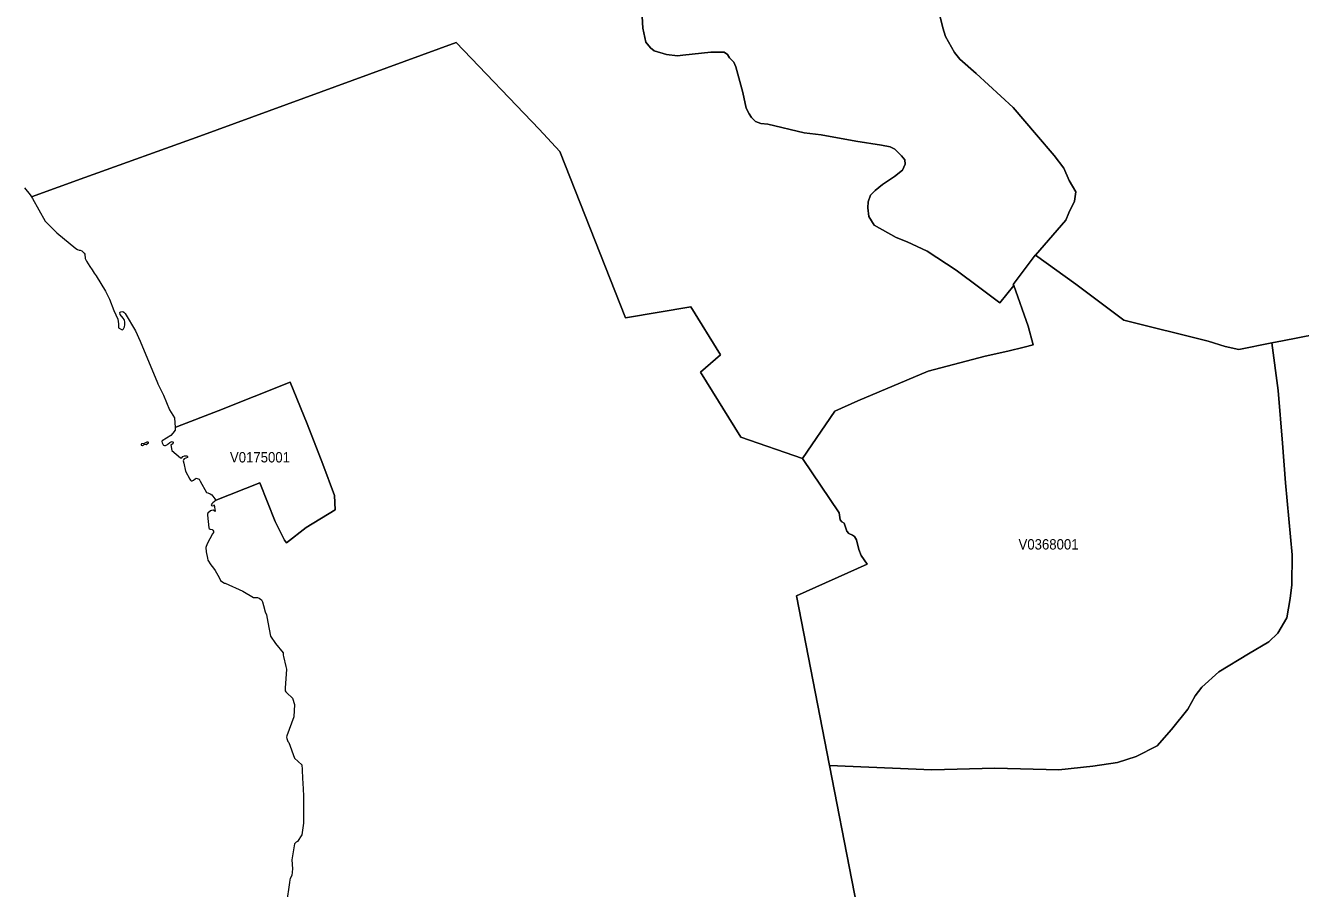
# Model space of a CAD drawing. Extents: x 369010 to 735936, y 6377141 to 6616555.
# Drawn here: x 408273 to 420580, y 6521309 to 6529638 of the extents above; entities that cross this region are included whole.
import ezdxf
from ezdxf.enums import TextEntityAlignment as Align

# ---------------------------------------------------------------- set-up
doc = ezdxf.new("R2010")
doc.units = 0
doc.header["$LTSCALE"] = 40
doc.layers.add('3', color=7, linetype='Continuous', lineweight=13)
doc.layers.add('4', color=7, linetype='Continuous')

msp = doc.modelspace()

# ---------------------------------------------------------------- linework, layer by layer
at = {"layer": '3'}
for points in [[(408332.3, 6527985.63), (408844.54, 6528170.01), (409956.56, 6528570.03), (412430.18, 6529472.36), (413231.39, 6528636.89), (413431.98, 6528420.25), (414063.54, 6526816.02), (414694.11, 6526922.93), (414982.91, 6526461.01), (414789.77, 6526292.2), (415176.55, 6525665.1), (415772.53, 6525459.71), (416084.84, 6525916.01), (416308.1, 6526016.8), (416986.34, 6526301.96), (417536.64, 6526445.78), (417756.6, 6526496.26), (417913.49, 6526533.5), (417998.56, 6526556.51), (417952.39, 6526736.08), (417811.87, 6527128.16), (417678.81, 6526960.83), (417485.17, 6527105.65), (417257.1, 6527277.94), (416974.92, 6527458.67), (416784.09, 6527550.03), (416677.67, 6527592.23), (416464.84, 6527710.57), (416412.37, 6527794.97), (416403.93, 6527879.38), (416405.59, 6527936.98), (416429.25, 6528001.19), (416474.93, 6528045.05), (416544.11, 6528104.13), (416660.79, 6528180.27), (416736.76, 6528241.01), (416763.74, 6528300.26), (416762.08, 6528340.81), (416729.97, 6528381.35), (416665.76, 6528443.75), (416620.24, 6528465.76), (416535.01, 6528481.82), (416288.41, 6528522.36), (415953.1, 6528583.77), (415788.75, 6528603.3), (415437.39, 6528686.05), (415369.86, 6528691.18), (415320.71, 6528711.53), (415280.16, 6528748.61), (415258.31, 6528784.19), (415229.51, 6528839.8), (415195.75, 6528990.24), (415129.88, 6529240.32), (415111.35, 6529284.34), (415069.8, 6529325.39), (415049.61, 6529359.15), (415015.85, 6529379.51), (414889.07, 6529381.16), (414618.81, 6529350.71), (414566.34, 6529343.93), (414459.92, 6529357.5), (414339.93, 6529392.91), (414304.51, 6529423.37), (414262.31, 6529477.49), (414231.86, 6529612.7), (414225.07, 6529725.91)], [(414225.07, 6529725.91), (414231.86, 6529612.7), (414262.31, 6529477.49), (414304.51, 6529423.37), (414339.93, 6529392.91), (414459.92, 6529357.5), (414566.34, 6529343.93), (414618.81, 6529350.71), (414889.07, 6529381.16), (415015.85, 6529379.51), (415049.61, 6529359.15), (415069.8, 6529325.39), (415111.35, 6529284.34), (415129.88, 6529240.32), (415195.75, 6528990.24), (415229.51, 6528839.8), (415258.31, 6528784.19), (415280.16, 6528748.61), (415320.71, 6528711.53), (415369.86, 6528691.18), (415437.39, 6528686.05), (415788.75, 6528603.3), (415953.1, 6528583.77), (416288.41, 6528522.36), (416535.01, 6528481.82), (416620.24, 6528465.76), (416665.76, 6528443.75), (416729.97, 6528381.35), (416762.08, 6528340.81), (416763.74, 6528300.26), (416736.76, 6528241.01), (416660.79, 6528180.27), (416544.11, 6528104.13), (416474.93, 6528045.05), (416429.25, 6528001.19), (416405.59, 6527936.98), (416403.93, 6527879.38), (416412.37, 6527794.97), (416464.84, 6527710.57), (416677.67, 6527592.23), (416784.09, 6527550.03), (416974.92, 6527458.67), (417257.1, 6527277.94), (417485.17, 6527105.65), (417678.81, 6526960.83), (417811.87, 6527128.16), (417808.07, 6527139.08), (418020.24, 6527422.76), (418022.56, 6527420.93), (418314.01, 6527758.4), (418344.13, 6527828.57), (418399.91, 6527941.78), (418411.66, 6528031.31), (418345.79, 6528141.21), (418296.8, 6528259.54), (418203.79, 6528382.84), (418033.15, 6528582.28), (417805.09, 6528845.76), (417449.25, 6529175.94), (417292.03, 6529312.81), (417241.38, 6529377.03), (417153.5, 6529532.6), (417128.18, 6529615.35), (417085.97, 6529784.33)], [(417085.97, 6529784.33), (417128.18, 6529615.35), (417153.5, 6529532.6), (417241.38, 6529377.03), (417292.03, 6529312.81), (417449.25, 6529175.94), (417805.09, 6528845.76), (418033.15, 6528582.28), (418203.79, 6528382.84), (418296.8, 6528259.54), (418345.79, 6528141.21), (418411.66, 6528031.31), (418399.91, 6527941.78), (418344.13, 6527828.57), (418314.01, 6527758.4), (418022.56, 6527420.93), (418410.17, 6527139.91), (418875.24, 6526792.52), (419687.7, 6526589.94), (419852.54, 6526540.29), (419985.27, 6526510.99), (420302.71, 6526573.89), (420407.64, 6526594.74), (420717.3, 6526654.49)], [(416465, 6520284.4), (416033.37, 6522496.03), (415713.78, 6524133.2), (416395.99, 6524437.72), (416339.55, 6524524.45), (416316.38, 6524580.89), (416294.37, 6524674.56), (416275.17, 6524706.83), (416255.97, 6524719.25), (416218.9, 6524734.64), (416199.7, 6524756.98), (416174.21, 6524834.77), (416151.21, 6524847.18), (416135.81, 6524867.87), (416128.04, 6524935.56), (415772.53, 6525459.71), (415176.55, 6525665.1), (414789.77, 6526292.2), (414982.91, 6526461.01), (414694.11, 6526922.93), (414063.54, 6526816.02), (413431.98, 6528420.25), (413231.39, 6528636.89), (412430.18, 6529472.36), (409956.56, 6528570.03), (408844.54, 6528170.01), (408332.3, 6527985.63)], [(408261.96, 6528071.2), (408317.41, 6528003.84), (408332.3, 6527985.63)], [(408332.3, 6527985.63), (408339.75, 6527966.77), (408462.22, 6527749.13), (408573.94, 6527637.91), (408758.97, 6527486.81), (408774.2, 6527476.71), (408789.75, 6527469.76), (408801.34, 6527468.27), (408816.9, 6527461.48), (408827.49, 6527454.2), (408839.41, 6527441.79), (408844.37, 6527430.86), (408850.16, 6527387.83), (408860.92, 6527363.84), (408893.53, 6527312.2), (408917.69, 6527280.26), (408936.23, 6527248.98), (408956.25, 6527223.32), (409044.47, 6527072.22), (409084.19, 6526996.09), (409123.91, 6526886.03), (409164.95, 6526804.43), (409171.9, 6526757.1), (409169.75, 6526720.03), (409176.21, 6526716.71), (409198.38, 6526705.13), (409205.5, 6526701.49), (409212.45, 6526702.32), (409220.06, 6526711.75), (409228.01, 6526729.46), (409233.14, 6526747.66), (409232.48, 6526776.63), (409228.34, 6526791.36), (409223.71, 6526800.46), (409214.6, 6526812.05), (409186.8, 6526849.45), (409184.48, 6526866.83), (409185.97, 6526871.13), (409192.09, 6526874.11), (409212.78, 6526876.92), (409223.04, 6526871.96), (409234.79, 6526859.54), (409335.75, 6526689.57), (409378.29, 6526592.59), (409547.43, 6526188.59), (409550.74, 6526179.16), (409603.54, 6526069.26), (409661.79, 6525930.24), (409710.45, 6525850.14), (409716.91, 6525759.27), (409738.92, 6525767.88), (410131.5, 6525920.14), (410827.94, 6526196.2), (410991.45, 6525794.36), (411144.05, 6525403.44), (411253.94, 6525100.4), (411261.56, 6524964.36), (410982.52, 6524793.72), (410791.36, 6524646.59), (410771.5, 6524671.75), (410684.11, 6524851.65), (410536.15, 6525223.21), (410104.85, 6525052.9), (410104.68, 6525051.08), (410098.73, 6525043.97), (410080.35, 6525032.38), (410070.92, 6525021.13), (410066.29, 6525011.2), (410068.11, 6525005.9), (410076.38, 6525001.93), (410089.79, 6525006.56), (410095.25, 6525011.2), (410103.36, 6524946.48), (410083.5, 6524960.22), (410067.94, 6524958.07), (410058.51, 6524954.1), (410031.86, 6524932.58), (410029.21, 6524923.15), (410030.04, 6524911.73), (410041.3, 6524791.24), (410044.61, 6524784.12), (410056.19, 6524778), (410074.89, 6524773.53), (410082.18, 6524767.08), (410087.31, 6524756.98), (410087.64, 6524745.23), (410078.2, 6524730.83), (410027.89, 6524636.66), (410014.48, 6524599.59), (410018.29, 6524559.04), (410029.21, 6524497.8), (410034.18, 6524479.1), (410060.99, 6524433.26), (410087.64, 6524399.33), (410103.86, 6524377.48), (410130.01, 6524332.96), (410147.71, 6524298.54), (410155.99, 6524281.99), (410168.57, 6524271.06), (410195.05, 6524256.5)], [(420717.3, 6526654.49), (420407.64, 6526594.74), (420302.71, 6526573.89), (420364.94, 6526114.78), (420406.48, 6525606.35), (420434.12, 6525223.87), (420498.83, 6524530.57), (420496.51, 6524239.29), (420480.29, 6524107.54), (420448.02, 6523921.85), (420362.46, 6523773.89), (420274.74, 6523688.32), (420078.29, 6523575.12), (419791.8, 6523399.52), (419627.62, 6523251.56), (419562.91, 6523168.31), (419491.41, 6523038.89), (419334.18, 6522844.75), (419195.49, 6522685.2), (418995.23, 6522584.74), (418812.68, 6522524.5), (418574.68, 6522489.91), (418246.49, 6522453), (417630.98, 6522469.39), (417020.93, 6522455.48), (416033.37, 6522496.03), (416465, 6520284.4)], [(410195.05, 6524256.5), (410200.18, 6524256.17), (410371.81, 6524178.21), (410473.92, 6524117.14), (410512.32, 6524117.14), (410529.86, 6524111.68), (410551.54, 6524094.97), (410559.16, 6524075.77), (410569.58, 6524041.67), (410586.63, 6523978.62), (410600.37, 6523949.65), (410611.46, 6523880.14), (410639.1, 6523744.93), (410687.42, 6523674.59), (410760.41, 6523584.39), (410759.91, 6523561.88), (410762.07, 6523546.65), (410786.73, 6523452.48), (410789.04, 6523438.08), (410793.68, 6523427.16), (410778.28, 6523241.63), (410779.77, 6523218.46), (410785.07, 6523206.54), (410794.5, 6523198.1), (410850.61, 6523145.64), (410867.99, 6523086.22), (410863.02, 6522964.74), (410795.33, 6522783.18), (410792.85, 6522771.27), (410794.67, 6522758.19), (410806.59, 6522728.57), (410813.37, 6522719.13), (410869.15, 6522566.87), (410940.48, 6522502.49), (410944.95, 6522456.48), (410947.76, 6522366.28), (410951.07, 6522327.88), (410953.22, 6522264.82), (410957.03, 6522207.56), (410957.03, 6522171.98), (410957.86, 6521939.61), (410939.98, 6521827.06), (410897.78, 6521762.19), (410885.03, 6521755.73), (410869.15, 6521740.84), (410842.5, 6521586.59), (410851.6, 6521497.55), (410843.16, 6521434.99), (410827.11, 6521407.02), (410823.8, 6521392.12), (410820.65, 6521366.8), (410792.35, 6521168.03)]]:
    msp.add_lwpolyline(points, dxfattribs=at)
for points in [[(417811.87, 6527128.16), (417952.39, 6526736.08), (417998.56, 6526556.51), (417913.49, 6526533.5), (417756.6, 6526496.26), (417536.64, 6526445.78), (416986.34, 6526301.96), (416308.1, 6526016.8), (416084.84, 6525916.01), (415772.53, 6525459.71), (416128.04, 6524935.56), (416135.81, 6524867.87), (416151.21, 6524847.18), (416174.21, 6524834.77), (416199.7, 6524756.98), (416218.9, 6524734.64), (416255.97, 6524719.25), (416275.17, 6524706.83), (416294.37, 6524674.56), (416316.38, 6524580.89), (416339.55, 6524524.45), (416395.99, 6524437.72), (415713.78, 6524133.2), (416033.37, 6522496.03), (417020.93, 6522455.48), (417630.98, 6522469.39), (418246.49, 6522453), (418574.68, 6522489.91), (418812.68, 6522524.5), (418995.23, 6522584.74), (419195.49, 6522685.2), (419334.18, 6522844.75), (419491.41, 6523038.89), (419562.91, 6523168.31), (419627.62, 6523251.56), (419791.8, 6523399.52), (420078.29, 6523575.12), (420274.74, 6523688.32), (420362.46, 6523773.89), (420448.02, 6523921.85), (420480.29, 6524107.54), (420496.51, 6524239.29), (420498.83, 6524530.57), (420434.12, 6525223.87), (420406.48, 6525606.35), (420364.94, 6526114.78), (420302.71, 6526573.89), (419985.27, 6526510.99), (419852.54, 6526540.29), (419687.7, 6526589.94), (418875.24, 6526792.52), (418410.17, 6527139.91), (418022.56, 6527420.93), (418020.24, 6527422.76), (417808.07, 6527139.08)], [(409716.91, 6525759.27), (409718.73, 6525732.3), (409693.74, 6525703.66), (409675.37, 6525681.32), (409592.45, 6525629.85), (409590.3, 6525621.74), (409592.78, 6525609.49), (409602.54, 6525589.96), (409606.19, 6525586.32), (409614.13, 6525583.01), (409624.39, 6525583.34), (409643.42, 6525593.6), (409648.55, 6525599.73), (409664.61, 6525613.47), (409678.01, 6525619.26), (409689.6, 6525622.07), (409695.23, 6525620.75), (409699.36, 6525617.44), (409698.87, 6525610.49), (409688.11, 6525598.57), (409676.03, 6525590.96), (409686.79, 6525536.67), (409767.72, 6525466), (409774.34, 6525463.85), (409781.12, 6525466.33), (409792.38, 6525477.92), (409806.61, 6525484.04), (409820.68, 6525485.86), (409832.26, 6525483.38), (409836.57, 6525478.25), (409835.24, 6525469.64), (409805.78, 6525456.24), (409797.84, 6525446.14), (409795.69, 6525434.89), (409800.32, 6525413.37), (409816.54, 6525336.25), (409858.74, 6525260.94), (409864.87, 6525250.68), (409871.49, 6525245.05), (409880.43, 6525244.23), (409895.98, 6525251.18), (409911.21, 6525263.76), (409919.98, 6525267.89), (409931.07, 6525267.4), (409948.78, 6525257.96), (409958.54, 6525241.41), (410018.95, 6525131.85), (410031.86, 6525127.88), (410056.19, 6525118.61), (410071.25, 6525108.35), (410101.7, 6525070.28), (410105.68, 6525060.19), (410104.85, 6525052.9), (410536.15, 6525223.21), (410684.11, 6524851.65), (410771.5, 6524671.75), (410791.36, 6524646.59), (410982.52, 6524793.72), (411261.56, 6524964.36), (411253.94, 6525100.4), (411144.05, 6525403.44), (410991.45, 6525794.36), (410827.94, 6526196.2), (410131.5, 6525920.14), (409738.92, 6525767.88)], [(409444.98, 6525615.12), (409419.83, 6525602.87), (409391.36, 6525600.72), (409387.72, 6525595.26), (409388.38, 6525588.64), (409400.96, 6525583.34), (409420.32, 6525595.92), (409436.88, 6525593.77), (409461.54, 6525609.99), (409461.54, 6525613.63), (409457.23, 6525615.45)]]:
    msp.add_lwpolyline(points, close=True, dxfattribs=at)

# ---------------------------------------------------------------- texts
at = {"layer": '4', "width": 0.95}
for s, p in [('V0175001', (410535.95, 6525420.96)), ('V0368001', (418147.95, 6524580.65))]:
    msp.add_text(s, height=100, dxfattribs=at).set_placement(p, align=Align.CENTER)

doc.saveas('drawing.dxf')
